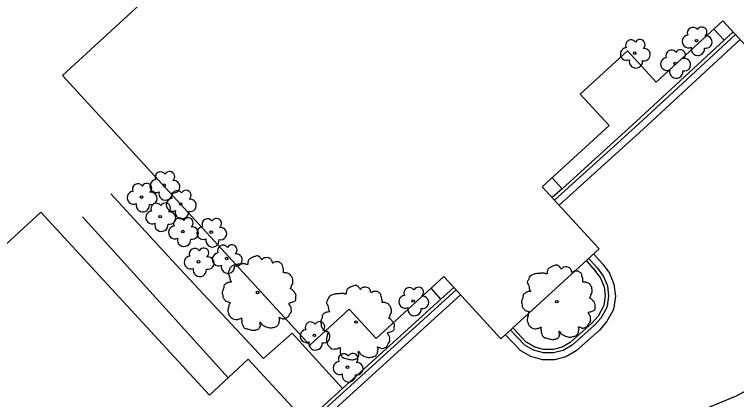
# Model space of a CAD drawing. Extents: x 2161152 to 2175754, y 602179 to 617749.
# Drawn here: x 2164614.1 to 2164720.5, y 607287.8 to 607344.5 of the extents above; entities that cross this region are included whole.
import ezdxf

# ---------------------------------------------------------------- set-up
doc = ezdxf.new("R2010")
doc.units = 0
for name, color, linetype in [('RD_EX_Bldg', 7, 'Continuous'), ('RD_EX_Conc_Curb', 7, 'Continuous'), ('RD_EX_Conc_Gutter', 7, 'Continuous'), ('RD_EX_Conc_Sidewalk', 7, 'Continuous'), ('RD_EX_VEG', 7, 'Continuous')]:
    doc.layers.add(name, color=color, linetype=linetype)

msp = doc.modelspace()

# ---------------------------------------------------------------- linework, layer by layer
at = {"layer": 'RD_EX_Bldg'}
for points in [[(2164621.12, 607335.49), (2164708.14, 607415.42), (2164744.55, 607375.77), (2164738.82, 607370.51), (2164743.04, 607365.91), (2164733.2, 607356.87), (2164741.62, 607347.7), (2164727.01, 607334.28), (2164718.47, 607343.57), (2164708.62, 607334.52), (2164704.38, 607339.14), (2164697.45, 607332.77), (2164701.69, 607328.16), (2164691.85, 607319.12), (2164700.22, 607310), (2164685.75, 607296.71), (2164677.31, 607305.9), (2164667.37, 607296.76), (2164663.4, 607301.09), (2164657.61, 607295.77), (2164621.12, 607335.49)], [(2164468.65, 607177.66), (2164492.91, 607151.37), (2164486.93, 607145.85), (2164503.77, 607127.6), (2164572.42, 607190.94), (2164582.74, 607179.75), (2164606.48, 607201.66), (2164596.44, 607212.55), (2164665.02, 607275.83), (2164648.52, 607293.71), (2164642.79, 607288.43), (2164617.92, 607315.39), (2164468.65, 607177.66)]]:
    msp.add_lwpolyline(points, dxfattribs=at)
at = {"layer": 'RD_EX_Conc_Curb'}
for points in [[(2164719.98, 607341.93), (2164718.65, 607340.7), (2164705.7, 607328.72), (2164694.75, 607318.83), (2164693.31, 607317.53)], [(2164720.32, 607341.56), (2164706.04, 607328.35), (2164693.65, 607317.16)], [(2164698.67, 607308.59), (2164699.98, 607307.11), (2164700.88, 607305.9), (2164701.43, 607304.51), (2164701.61, 607303.02), (2164701.39, 607301.54), (2164701.3, 607301.26), (2164700.49, 607299.78), (2164699.55, 607298.71), (2164696.23, 607295.77), (2164694.94, 607295.02), (2164693.49, 607294.64), (2164692, 607294.64), (2164690.55, 607295.03), (2164689.26, 607295.79), (2164689.15, 607295.88), (2164687.15, 607298)], [(2164698.31, 607308.25), (2164699.59, 607306.79), (2164700.44, 607305.66), (2164700.94, 607304.39), (2164701.1, 607303.03), (2164700.9, 607301.65), (2164700.84, 607301.45), (2164700.07, 607300.07), (2164699.19, 607299.06), (2164695.94, 607296.18), (2164694.75, 607295.49), (2164693.43, 607295.14), (2164692.07, 607295.14), (2164690.75, 607295.5), (2164689.55, 607296.2), (2164689.49, 607296.25), (2164687.51, 607298.34)], [(2164678.79, 607304.29), (2164676.91, 607302.58), (2164662.42, 607289.42), (2164658.62, 607285.96), (2164660.24, 607284.14), (2164664.4, 607279.46), (2164666.43, 607277.18), (2164669.67, 607273.52), (2164671.94, 607271.54), (2164672.78, 607270.93), (2164679.35, 607266.57), (2164685.97, 607262.44), (2164689.82, 607259.67), (2164693.77, 607255.53), (2164701.78, 607246.68), (2164709.37, 607238.22), (2164710.29, 607236.05), (2164710.87, 607233.72), (2164711.08, 607231.32), (2164710.9, 607228.92)], [(2164679.13, 607303.92), (2164659.32, 607285.93), (2164666.8, 607277.51), (2164670.03, 607273.88), (2164672.25, 607271.93), (2164673.07, 607271.34), (2164679.62, 607267), (2164686.25, 607262.86), (2164690.15, 607260.05), (2164694.14, 607255.87), (2164702.15, 607247.01), (2164709.8, 607238.49), (2164710.77, 607236.21), (2164711.37, 607233.8), (2164711.58, 607231.32), (2164711.4, 607228.85)]]:
    msp.add_lwpolyline(points, dxfattribs=at)
at = {"layer": 'RD_EX_Conc_Gutter'}
for points in [[(2164721, 607340.82), (2164706.71, 607327.61), (2164694.32, 607316.42)], [(2164699.41, 607309.26), (2164700.76, 607307.74), (2164701.76, 607306.4), (2164702.41, 607304.76), (2164702.62, 607303.01), (2164702.37, 607301.31), (2164702.23, 607300.86), (2164701.31, 607299.2), (2164700.26, 607298), (2164696.82, 607294.96), (2164695.32, 607294.09), (2164693.62, 607293.64), (2164691.86, 607293.64), (2164690.16, 607294.1), (2164688.7, 607294.96), (2164688.47, 607295.14), (2164686.41, 607297.32)], [(2164679.8, 607303.18), (2164660.73, 607285.85), (2164667.55, 607278.17), (2164670.73, 607274.59), (2164672.88, 607272.72), (2164673.64, 607272.16), (2164680.16, 607267.84), (2164686.81, 607263.69), (2164690.81, 607260.81), (2164694.87, 607256.55), (2164702.89, 607247.68), (2164710.65, 607239.04), (2164711.72, 607236.53), (2164712.36, 607233.96), (2164712.58, 607231.33), (2164712.39, 607228.7)]]:
    msp.add_lwpolyline(points, dxfattribs=at)
at = {"layer": 'RD_EX_Conc_Sidewalk'}
for p, q in [((2164718.65, 607340.7), (2164717.13, 607342.34)), ((2164694.75, 607318.83), (2164693.28, 607320.43)), ((2164676.91, 607302.58), (2164675.45, 607304.19))]:
    msp.add_line(p, q, dxfattribs=at)
for points in [[(2164628.24, 607318.08), (2164638.5, 607306.97), (2164650.77, 607293.82), (2164654.97, 607297.54), (2164662.42, 607289.42)], [(2164645.54, 607290.96), (2164636.35, 607301.13), (2164624.06, 607314.71)]]:
    msp.add_lwpolyline(points, dxfattribs=at)
at = {"layer": 'RD_EX_VEG'}
msp.add_lwpolyline([(2164722.42, 607250.67), (2164717.3, 607256.48), (2164714.43, 607262.3), (2164709.96, 607267.81), (2164706.91, 607272.91), (2164707.96, 607279.45), (2164713.19, 607285.33), (2164720.47, 607288.31), (2164726.67, 607291.7)], dxfattribs=at)
for centre, radius in [((2164714.57, 607340.64), 0.188), ((2164705.46, 607338.79), 0.188), ((2164711.41, 607337.3), 0.188), ((2164636.14, 607319.34), 0.188), ((2164632.78, 607317.6), 0.188), ((2164638.55, 607316.58), 0.188), ((2164635.53, 607314.72), 0.188), ((2164638.87, 607312.52), 0.188), ((2164643.05, 607312.43), 0.188), ((2164645.33, 607308.55), 0.188), ((2164641.18, 607308.07), 0.188), ((2164649.89, 607303.55), 0.188), ((2164649.88, 607303.54), 0.000075), ((2164672.81, 607302.3), 0.188), ((2164693.99, 607302.19), 0.188), ((2164693.98, 607302.17), 0.000075), ((2164664.4, 607299.2), 0.188), ((2164664.39, 607299.18), 0.000075), ((2164658.26, 607297.24), 0.188), ((2164663.14, 607292.54), 0.188)]:
    msp.add_circle(centre, radius, dxfattribs=at)
for centre, radius, start, end in [((2164714.03, 607341.8), 0.813, 34.9763, 204.756), ((2164715.36, 607341.91), 0.746, 308.7626, 152.0467), ((2164704.92, 607339.95), 0.813, 34.9763, 204.756), ((2164706.24, 607340.07), 0.746, 308.7626, 152.0467), ((2164713.4, 607340.52), 0.943, 96.4518, 294.734), ((2164715.95, 607340.43), 0.914, 256.5667, 98.1046), ((2164704.29, 607338.68), 0.943, 96.4518, 294.734), ((2164714.76, 607339.44), 0.988, 166.8827, 5.7589), ((2164706.84, 607338.58), 0.914, 256.5667, 98.1046), ((2164710.86, 607338.46), 0.813, 34.9763, 204.756), ((2164712.19, 607338.57), 0.746, 308.7626, 152.0467), ((2164705.64, 607337.6), 0.988, 166.8827, 5.7589), ((2164710.23, 607337.18), 0.943, 96.4518, 294.734), ((2164712.79, 607337.09), 0.914, 256.5667, 98.1046), ((2164711.59, 607336.1), 0.988, 166.8827, 5.7589), ((2164635.6, 607320.5), 0.813, 34.9763, 204.756), ((2164636.93, 607320.62), 0.746, 308.7626, 152.0467), ((2164632.24, 607318.76), 0.813, 34.9763, 204.756), ((2164633.56, 607318.88), 0.746, 308.7626, 152.0467), ((2164634.97, 607319.22), 0.943, 96.4518, 294.734), ((2164637.52, 607319.13), 0.914, 256.5667, 98.1046), ((2164631.6, 607317.49), 0.943, 96.4518, 294.734), ((2164634.16, 607317.4), 0.914, 256.5667, 98.1046), ((2164636.33, 607318.14), 0.988, 166.8827, 5.7589), ((2164638.01, 607317.74), 0.813, 34.9763, 204.756), ((2164639.33, 607317.86), 0.746, 308.7626, 152.0467), ((2164637.38, 607316.47), 0.943, 96.4518, 294.734), ((2164639.93, 607316.37), 0.914, 256.5667, 98.1046), ((2164632.96, 607316.41), 0.988, 166.8827, 5.7589), ((2164634.98, 607315.88), 0.813, 34.9763, 204.756), ((2164636.31, 607315.99), 0.746, 308.7626, 152.0467), ((2164634.35, 607314.6), 0.943, 96.4518, 294.734), ((2164636.91, 607314.51), 0.914, 256.5667, 98.1046), ((2164638.73, 607315.39), 0.988, 166.8827, 5.7589), ((2164638.33, 607313.68), 0.813, 34.9763, 204.756), ((2164639.65, 607313.8), 0.746, 308.7626, 152.0467), ((2164642.51, 607313.59), 0.813, 34.9763, 204.756), ((2164643.83, 607313.7), 0.746, 308.7626, 152.0467), ((2164635.71, 607313.52), 0.988, 166.8827, 5.7589), ((2164637.7, 607312.4), 0.943, 96.4518, 294.734), ((2164640.25, 607312.31), 0.914, 256.5667, 98.1046), ((2164641.88, 607312.31), 0.943, 96.4518, 294.734), ((2164644.43, 607312.22), 0.914, 256.5667, 98.1046), ((2164639.05, 607311.32), 0.988, 166.8827, 5.7589), ((2164643.23, 607311.23), 0.988, 166.8827, 5.7589), ((2164640.64, 607309.24), 0.813, 34.9763, 204.756), ((2164641.96, 607309.35), 0.746, 308.7626, 152.0467), ((2164644.79, 607309.71), 0.813, 34.9763, 204.756), ((2164646.11, 607309.82), 0.746, 308.7626, 152.0467), ((2164640.01, 607307.96), 0.943, 96.4518, 294.734), ((2164642.56, 607307.87), 0.914, 256.5667, 98.1046), ((2164644.15, 607308.43), 0.943, 96.4518, 294.734), ((2164646.71, 607308.34), 0.914, 256.5667, 98.1046), ((2164641.36, 607306.88), 0.988, 166.8827, 5.7589), ((2164645.51, 607307.35), 0.988, 166.8827, 5.7589), ((2164672.27, 607303.46), 0.813, 34.9763, 204.756), ((2164673.6, 607303.57), 0.746, 308.7626, 152.0467), ((2164671.64, 607302.18), 0.943, 96.4518, 294.734), ((2164674.19, 607302.09), 0.914, 256.5667, 98.1046), ((2164673, 607301.1), 0.988, 166.8827, 5.7589), ((2164657.72, 607298.4), 0.813, 34.9763, 204.756), ((2164659.04, 607298.51), 0.746, 308.7626, 152.0467), ((2164657.09, 607297.12), 0.943, 96.4518, 294.734), ((2164659.64, 607297.03), 0.914, 256.5667, 98.1046), ((2164658.44, 607296.04), 0.988, 166.8827, 5.7589), ((2164662.6, 607293.7), 0.813, 34.9763, 204.756), ((2164663.93, 607293.82), 0.746, 308.7626, 152.0467), ((2164661.97, 607292.42), 0.943, 96.4518, 294.734), ((2164664.52, 607292.33), 0.914, 256.5667, 98.1046), ((2164663.33, 607291.34), 0.988, 166.8827, 5.7589)]:
    msp.add_arc(centre, radius, start, end, dxfattribs=at)
for points in [[(2164649.99, 607308.93), (2164649.76, 607308.95), (2164649.52, 607308.87), (2164649.33, 607308.8), (2164649.16, 607308.74), (2164648.99, 607308.67), (2164648.77, 607308.53), (2164648.6, 607308.38), (2164648.5, 607308.2), (2164648.47, 607308.03), (2164648.43, 607307.82), (2164648.43, 607307.69), (2164648.34, 607307.67), (2164648.22, 607307.69), (2164648.04, 607307.75), (2164647.85, 607307.75), (2164647.66, 607307.75), (2164647.4, 607307.73), (2164647.14, 607307.73), (2164646.93, 607307.69), (2164646.69, 607307.65), (2164646.41, 607307.56), (2164646.14, 607307.47), (2164645.92, 607307.28), (2164645.73, 607306.92), (2164645.64, 607306.66), (2164645.53, 607306.47), (2164645.64, 607306.14), (2164645.77, 607305.87), (2164645.79, 607305.72), (2164645.84, 607305.4), (2164645.92, 607305.24), (2164646.01, 607305.09), (2164645.96, 607305.07), (2164645.67, 607305.03), (2164645.45, 607304.96), (2164645.13, 607304.79), (2164644.96, 607304.62), (2164644.89, 607304.37), (2164644.87, 607304.11), (2164644.79, 607303.96), (2164644.74, 607303.76), (2164644.72, 607303.7), (2164644.68, 607303.46), (2164644.76, 607303.12), (2164644.78, 607302.86), (2164644.87, 607302.69), (2164644.98, 607302.56), (2164645.11, 607302.37), (2164645.41, 607302.2), (2164645.66, 607302.13), (2164645.81, 607302.11), (2164645.67, 607301.73), (2164645.64, 607301.47), (2164645.54, 607301.17), (2164645.54, 607301.11), (2164645.51, 607300.76), (2164645.62, 607300.51), (2164645.67, 607300.23), (2164645.81, 607300.06), (2164646.01, 607299.84), (2164646.26, 607299.67), (2164646.63, 607299.58), (2164646.93, 607299.59), (2164647.36, 607299.73), (2164647.55, 607299.78), (2164647.53, 607299.65), (2164647.55, 607299.37), (2164647.55, 607299.05), (2164647.66, 607298.81), (2164647.74, 607298.6), (2164647.85, 607298.41), (2164648.09, 607298.25), (2164648.39, 607298.19), (2164648.71, 607298.08), (2164649.05, 607298.02), (2164649.42, 607298), (2164649.87, 607298.11), (2164650.08, 607298.21), (2164650.15, 607298.34), (2164650.3, 607298.62), (2164650.27, 607298.79), (2164650.29, 607299.24), (2164650.36, 607299.11), (2164650.49, 607298.85), (2164650.87, 607298.62), (2164651.17, 607298.49), (2164651.52, 607298.38), (2164651.75, 607298.32), (2164652.1, 607298.38), (2164652.38, 607298.43), (2164652.67, 607298.53), (2164652.89, 607298.73), (2164653.02, 607298.94), (2164653.06, 607299.15), (2164653.12, 607299.43), (2164653.15, 607299.56)], [(2164653.15, 607299.56), (2164653.1, 607299.69), (2164653.06, 607299.88), (2164653.12, 607299.86), (2164653.25, 607299.82), (2164653.45, 607299.73), (2164653.62, 607299.67), (2164653.87, 607299.69), (2164654.07, 607299.76), (2164654.41, 607299.97), (2164654.61, 607300.33), (2164654.82, 607300.63), (2164654.88, 607300.87), (2164654.84, 607301.04), (2164654.82, 607301.41), (2164654.67, 607301.6), (2164654.63, 607301.69), (2164654.56, 607301.99), (2164654.61, 607302.03), (2164654.82, 607302.07), (2164655.1, 607302.16), (2164655.31, 607302.26), (2164655.48, 607302.39), (2164655.53, 607302.56), (2164655.51, 607302.86), (2164655.55, 607303.16), (2164655.5, 607303.27), (2164655.42, 607303.38), (2164655.36, 607303.53), (2164655.25, 607303.64), (2164655.18, 607303.76), (2164655.1, 607303.83), (2164655.01, 607303.94), (2164654.88, 607304.04), (2164654.76, 607304.07), (2164654.73, 607304.19), (2164654.84, 607304.34), (2164654.88, 607304.41), (2164654.9, 607304.58), (2164655.06, 607304.84), (2164655.1, 607305.14), (2164655.06, 607305.46), (2164655.03, 607305.67), (2164654.91, 607305.87), (2164654.76, 607306.06), (2164654.67, 607306.19), (2164654.54, 607306.29), (2164654.3, 607306.38), (2164654.11, 607306.42), (2164653.85, 607306.42), (2164653.7, 607306.45), (2164653.72, 607306.49), (2164653.72, 607306.6), (2164653.72, 607306.81), (2164653.66, 607307.15), (2164653.55, 607307.52), (2164653.55, 607307.54), (2164653.47, 607307.73), (2164653.3, 607307.88), (2164653.17, 607307.95), (2164653.02, 607308.05), (2164652.83, 607308.07), (2164652.61, 607308.07), (2164652.4, 607308.03), (2164652.25, 607307.95), (2164652.12, 607307.86), (2164652.07, 607307.97), (2164651.99, 607308.2), (2164651.95, 607308.31), (2164651.84, 607308.44), (2164651.67, 607308.59), (2164651.33, 607308.68), (2164650.87, 607308.63), (2164650.64, 607308.48), (2164650.53, 607308.35), (2164650.49, 607308.44), (2164650.34, 607308.59), (2164650.27, 607308.72), (2164650.14, 607308.82), (2164650.02, 607308.89), (2164649.95, 607308.93)], [(2164694.09, 607307.56), (2164693.87, 607307.58), (2164693.62, 607307.51), (2164693.44, 607307.43), (2164693.27, 607307.38), (2164693.1, 607307.3), (2164692.87, 607307.17), (2164692.71, 607307.02), (2164692.61, 607306.83), (2164692.57, 607306.66), (2164692.54, 607306.46), (2164692.54, 607306.33), (2164692.44, 607306.31), (2164692.33, 607306.33), (2164692.14, 607306.38), (2164691.96, 607306.38), (2164691.77, 607306.38), (2164691.51, 607306.36), (2164691.24, 607306.36), (2164691.04, 607306.33), (2164690.79, 607306.29), (2164690.51, 607306.2), (2164690.25, 607306.1), (2164690.03, 607305.91), (2164689.84, 607305.56), (2164689.74, 607305.3), (2164689.63, 607305.11), (2164689.74, 607304.77), (2164689.88, 607304.51), (2164689.89, 607304.36), (2164689.95, 607304.04), (2164690.03, 607303.87), (2164690.12, 607303.72), (2164690.06, 607303.7), (2164689.78, 607303.67), (2164689.56, 607303.59), (2164689.24, 607303.42), (2164689.07, 607303.25), (2164688.99, 607303.01), (2164688.98, 607302.75), (2164688.9, 607302.6), (2164688.85, 607302.39), (2164688.83, 607302.33), (2164688.79, 607302.09), (2164688.86, 607301.75), (2164688.88, 607301.49), (2164688.98, 607301.32), (2164689.09, 607301.19), (2164689.22, 607301), (2164689.52, 607300.84), (2164689.76, 607300.76), (2164689.91, 607300.74), (2164689.78, 607300.37), (2164689.74, 607300.1), (2164689.65, 607299.8), (2164689.65, 607299.75), (2164689.61, 607299.39), (2164689.73, 607299.15), (2164689.78, 607298.87), (2164689.91, 607298.7), (2164690.12, 607298.47), (2164690.36, 607298.31), (2164690.74, 607298.21), (2164691.04, 607298.23), (2164691.47, 607298.36), (2164691.66, 607298.42), (2164691.64, 607298.29), (2164691.66, 607298.01), (2164691.66, 607297.69), (2164691.77, 607297.44), (2164691.84, 607297.24), (2164691.96, 607297.05), (2164692.2, 607296.88), (2164692.5, 607296.82), (2164692.82, 607296.71), (2164693.16, 607296.66), (2164693.53, 607296.64), (2164693.98, 607296.75), (2164694.19, 607296.84), (2164694.26, 607296.97), (2164694.41, 607297.26), (2164694.37, 607297.42), (2164694.39, 607297.87), (2164694.47, 607297.74), (2164694.6, 607297.48), (2164694.97, 607297.26), (2164695.27, 607297.12), (2164695.63, 607297.01), (2164695.85, 607296.96), (2164696.21, 607297.01), (2164696.49, 607297.07), (2164696.77, 607297.16), (2164697, 607297.37), (2164697.13, 607297.57), (2164697.17, 607297.78), (2164697.22, 607298.06), (2164697.26, 607298.19)], [(2164697.26, 607298.19), (2164697.2, 607298.32), (2164697.17, 607298.51), (2164697.22, 607298.49), (2164697.35, 607298.46), (2164697.56, 607298.36), (2164697.73, 607298.31), (2164697.97, 607298.32), (2164698.18, 607298.4), (2164698.52, 607298.61), (2164698.72, 607298.96), (2164698.93, 607299.26), (2164698.98, 607299.5), (2164698.95, 607299.67), (2164698.93, 607300.05), (2164698.78, 607300.24), (2164698.74, 607300.33), (2164698.67, 607300.63), (2164698.72, 607300.67), (2164698.93, 607300.7), (2164699.21, 607300.8), (2164699.42, 607300.89), (2164699.58, 607301.02), (2164699.64, 607301.19), (2164699.62, 607301.49), (2164699.66, 607301.79), (2164699.6, 607301.9), (2164699.53, 607302.02), (2164699.47, 607302.17), (2164699.36, 607302.28), (2164699.28, 607302.39), (2164699.21, 607302.47), (2164699.12, 607302.58), (2164698.98, 607302.67), (2164698.87, 607302.71), (2164698.83, 607302.82), (2164698.95, 607302.97), (2164698.98, 607303.05), (2164699, 607303.22), (2164699.17, 607303.48), (2164699.21, 607303.78), (2164699.17, 607304.1), (2164699.13, 607304.3), (2164699.02, 607304.51), (2164698.87, 607304.7), (2164698.78, 607304.83), (2164698.65, 607304.92), (2164698.4, 607305.01), (2164698.22, 607305.05), (2164697.95, 607305.05), (2164697.8, 607305.09), (2164697.82, 607305.13), (2164697.82, 607305.24), (2164697.82, 607305.45), (2164697.77, 607305.78), (2164697.65, 607306.16), (2164697.65, 607306.18), (2164697.58, 607306.36), (2164697.41, 607306.51), (2164697.28, 607306.59), (2164697.13, 607306.68), (2164696.94, 607306.7), (2164696.72, 607306.7), (2164696.51, 607306.66), (2164696.36, 607306.59), (2164696.23, 607306.5), (2164696.17, 607306.61), (2164696.1, 607306.83), (2164696.06, 607306.95), (2164695.95, 607307.08), (2164695.78, 607307.23), (2164695.44, 607307.32), (2164694.97, 607307.26), (2164694.75, 607307.11), (2164694.64, 607306.98), (2164694.6, 607307.08), (2164694.45, 607307.23), (2164694.37, 607307.36), (2164694.24, 607307.45), (2164694.13, 607307.53), (2164694.06, 607307.56)], [(2164664.5, 607304.57), (2164664.27, 607304.59), (2164664.03, 607304.51), (2164663.84, 607304.44), (2164663.68, 607304.38), (2164663.51, 607304.31), (2164663.28, 607304.18), (2164663.11, 607304.03), (2164663.02, 607303.84), (2164662.98, 607303.67), (2164662.94, 607303.46), (2164662.94, 607303.33), (2164662.85, 607303.31), (2164662.74, 607303.33), (2164662.55, 607303.39), (2164662.36, 607303.39), (2164662.18, 607303.39), (2164661.91, 607303.37), (2164661.65, 607303.37), (2164661.44, 607303.33), (2164661.2, 607303.3), (2164660.92, 607303.2), (2164660.66, 607303.11), (2164660.43, 607302.92), (2164660.25, 607302.57), (2164660.15, 607302.3), (2164660.04, 607302.12), (2164660.15, 607301.78), (2164660.28, 607301.52), (2164660.3, 607301.37), (2164660.36, 607301.05), (2164660.43, 607300.88), (2164660.53, 607300.73), (2164660.47, 607300.71), (2164660.19, 607300.67), (2164659.96, 607300.6), (2164659.65, 607300.43), (2164659.48, 607300.26), (2164659.4, 607300.02), (2164659.38, 607299.75), (2164659.31, 607299.6), (2164659.25, 607299.4), (2164659.23, 607299.34), (2164659.2, 607299.1), (2164659.27, 607298.76), (2164659.29, 607298.5), (2164659.38, 607298.33), (2164659.5, 607298.2), (2164659.63, 607298.01), (2164659.93, 607297.84), (2164660.17, 607297.77), (2164660.32, 607297.75), (2164660.19, 607297.37), (2164660.15, 607297.11), (2164660.06, 607296.81), (2164660.06, 607296.76), (2164660.02, 607296.4), (2164660.13, 607296.16), (2164660.19, 607295.87), (2164660.32, 607295.71), (2164660.53, 607295.48), (2164660.77, 607295.31), (2164661.15, 607295.22), (2164661.44, 607295.24), (2164661.88, 607295.37), (2164662.06, 607295.42), (2164662.04, 607295.29), (2164662.06, 607295.01), (2164662.06, 607294.69), (2164662.18, 607294.45), (2164662.25, 607294.24), (2164662.36, 607294.06), (2164662.61, 607293.89), (2164662.91, 607293.83), (2164663.23, 607293.72), (2164663.56, 607293.66), (2164663.94, 607293.64), (2164664.39, 607293.76), (2164664.59, 607293.85), (2164664.67, 607293.98), (2164664.82, 607294.26), (2164664.78, 607294.43), (2164664.8, 607294.88), (2164664.87, 607294.75), (2164665.01, 607294.49), (2164665.38, 607294.26), (2164665.68, 607294.13), (2164666.04, 607294.02), (2164666.26, 607293.96), (2164666.62, 607294.02), (2164666.9, 607294.08), (2164667.18, 607294.17), (2164667.4, 607294.38), (2164667.54, 607294.58), (2164667.57, 607294.79), (2164667.63, 607295.07), (2164667.67, 607295.2)], [(2164667.67, 607295.2), (2164667.61, 607295.33), (2164667.57, 607295.52), (2164667.63, 607295.5), (2164667.76, 607295.46), (2164667.97, 607295.37), (2164668.14, 607295.31), (2164668.38, 607295.33), (2164668.59, 607295.41), (2164668.92, 607295.61), (2164669.13, 607295.97), (2164669.34, 607296.27), (2164669.39, 607296.51), (2164669.35, 607296.68), (2164669.34, 607297.06), (2164669.19, 607297.24), (2164669.15, 607297.34), (2164669.07, 607297.64), (2164669.13, 607297.67), (2164669.34, 607297.71), (2164669.62, 607297.8), (2164669.82, 607297.9), (2164669.99, 607298.03), (2164670.05, 607298.2), (2164670.03, 607298.5), (2164670.07, 607298.8), (2164670.01, 607298.91), (2164669.93, 607299.02), (2164669.88, 607299.17), (2164669.77, 607299.29), (2164669.69, 607299.4), (2164669.62, 607299.47), (2164669.52, 607299.59), (2164669.39, 607299.68), (2164669.28, 607299.72), (2164669.24, 607299.83), (2164669.35, 607299.98), (2164669.39, 607300.05), (2164669.41, 607300.22), (2164669.58, 607300.48), (2164669.62, 607300.78), (2164669.58, 607301.1), (2164669.54, 607301.31), (2164669.43, 607301.52), (2164669.28, 607301.7), (2164669.19, 607301.83), (2164669.05, 607301.93), (2164668.81, 607302.02), (2164668.62, 607302.06), (2164668.36, 607302.06), (2164668.21, 607302.1), (2164668.23, 607302.13), (2164668.23, 607302.25), (2164668.23, 607302.45), (2164668.17, 607302.79), (2164668.06, 607303.16), (2164668.06, 607303.18), (2164667.99, 607303.37), (2164667.82, 607303.52), (2164667.69, 607303.6), (2164667.54, 607303.69), (2164667.35, 607303.71), (2164667.12, 607303.71), (2164666.92, 607303.67), (2164666.77, 607303.6), (2164666.64, 607303.5), (2164666.58, 607303.61), (2164666.51, 607303.84), (2164666.47, 607303.95), (2164666.36, 607304.08), (2164666.19, 607304.23), (2164665.85, 607304.33), (2164665.38, 607304.27), (2164665.16, 607304.12), (2164665.04, 607303.99), (2164665.01, 607304.08), (2164664.86, 607304.23), (2164664.78, 607304.36), (2164664.65, 607304.46), (2164664.54, 607304.53), (2164664.46, 607304.57)]]:
    msp.add_spline(points, degree=3, dxfattribs=at)

doc.saveas('drawing.dxf')
